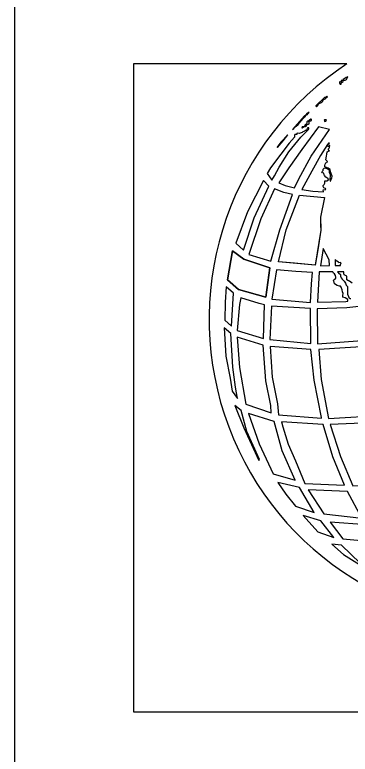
# Model space of a CAD drawing. Extents: x -11.4 to 84.1, y 11.1 to 59.
# Drawn here: x 34.7889 to 34.9593, y 30.2232 to 30.5986 of the extents above; entities that cross this region are included whole.
import ezdxf

# ---------------------------------------------------------------- set-up
doc = ezdxf.new("R2010")
doc.units = 0
doc.layers.add('SH_Border', color=7, linetype='Continuous')
doc.layers.add('SH_Data', color=7, linetype='Continuous')

msp = doc.modelspace()

# ---------------------------------------------------------------- linework, layer by layer
at = {"layer": 'SH_Border'}
msp.add_line((34.78892436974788, 26.928815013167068), (34.78892436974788, 47.92881501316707), dxfattribs=at)
at = {"layer": 'SH_Data'}
for points in [[(34.95764420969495, 30.57375256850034), (34.84914560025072, 30.57375256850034), (34.84914560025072, 30.24465846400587)], [(34.95501958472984, 30.565413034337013), (34.9548079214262, 30.565201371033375), (34.95459625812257, 30.564735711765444), (34.954553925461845, 30.564481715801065), (34.95429992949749, 30.56435471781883), (34.95387660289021, 30.564566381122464), (34.95387660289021, 30.563889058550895), (34.95421526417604, 30.563296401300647), (34.954765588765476, 30.563296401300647), (34.954765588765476, 30.563889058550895), (34.95518891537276, 30.56431238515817), (34.955781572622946, 30.564735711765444), (34.955781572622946, 30.565159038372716), (34.95633189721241, 30.565413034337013), (34.956712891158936, 30.565328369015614), (34.95734788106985, 30.56566703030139), (34.95772887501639, 30.566386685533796), (34.95815220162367, 30.567106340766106), (34.957305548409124, 30.56676767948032), (34.956585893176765, 30.566259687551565), (34.95573923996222, 30.56566703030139), (34.95561224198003, 30.565159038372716), (34.955442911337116, 30.565159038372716), (34.95501958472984, 30.565413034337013)], [(34.94185412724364, 30.552332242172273), (34.94185412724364, 30.55212057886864), (34.94215045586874, 30.55207824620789), (34.94227745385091, 30.55207824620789), (34.942785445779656, 30.552459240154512), (34.942785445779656, 30.552628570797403), (34.94295477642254, 30.55288256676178), (34.943166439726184, 30.55317889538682), (34.94350510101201, 30.553729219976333), (34.944097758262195, 30.55377155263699), (34.94422475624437, 30.55398321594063), (34.94452108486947, 30.554110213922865), (34.94498674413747, 30.55436420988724), (34.945367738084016, 30.554787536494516), (34.945579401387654, 30.555168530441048), (34.94562173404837, 30.555591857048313), (34.94617205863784, 30.555718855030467), (34.94625672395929, 30.555803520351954), (34.946510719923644, 30.555972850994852), (34.946680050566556, 30.556015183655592), (34.946849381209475, 30.556057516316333), (34.94710337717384, 30.556396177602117), (34.94714570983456, 30.55648084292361), (34.947230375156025, 30.556734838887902), (34.94748437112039, 30.556734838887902), (34.947738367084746, 30.55677717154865), (34.9476537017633, 30.557031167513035), (34.94735737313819, 30.557073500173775), (34.94710337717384, 30.556904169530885), (34.94693404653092, 30.556353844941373), (34.94680704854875, 30.556565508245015), (34.94655305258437, 30.556607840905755), (34.94625672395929, 30.556607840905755), (34.94185412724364, 30.552332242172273)], [(34.93652021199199, 30.547294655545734), (34.93656254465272, 30.547421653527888), (34.936943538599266, 30.547590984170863), (34.937155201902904, 30.548014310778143), (34.93736686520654, 30.547887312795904), (34.937493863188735, 30.547887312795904), (34.937620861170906, 30.547929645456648), (34.93774785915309, 30.54822597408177), (34.93774785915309, 30.54847997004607), (34.93779019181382, 30.54856463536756), (34.938044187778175, 30.548691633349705), (34.93821351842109, 30.548733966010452), (34.938382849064, 30.54890329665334), (34.93795952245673, 30.54903029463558), (34.93779019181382, 30.54881863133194), (34.937663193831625, 30.548649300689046), (34.937536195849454, 30.54856463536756), (34.937324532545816, 30.54847997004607), (34.93723986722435, 30.54847997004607), (34.93711286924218, 30.54835297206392), (34.93711286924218, 30.54818364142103), (34.93711286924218, 30.54809897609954), (34.93698587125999, 30.547971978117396), (34.93681654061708, 30.547760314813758), (34.93668954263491, 30.54767564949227), (34.936012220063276, 30.54733698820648), (34.92995864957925, 30.540309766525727), (34.93059363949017, 30.540817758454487), (34.93097463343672, 30.54128341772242), (34.93139796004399, 30.541664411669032), (34.93190595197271, 30.54204540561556), (34.93287960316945, 30.542934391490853), (34.93419191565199, 30.54454303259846), (34.93575822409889, 30.54623633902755), (34.936054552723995, 30.546575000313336), (34.93630854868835, 30.54674433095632), (34.93652021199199, 30.546913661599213), (34.93652021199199, 30.547125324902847), (34.93652021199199, 30.547294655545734)], [(34.93719753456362, 30.543400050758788), (34.93690120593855, 30.54297672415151), (34.93668954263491, 30.542807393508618), (34.936181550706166, 30.542595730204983), (34.936181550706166, 30.542257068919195), (34.936012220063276, 30.54204540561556), (34.93580055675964, 30.541749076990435), (34.93520789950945, 30.54170674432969), (34.93495390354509, 30.54162207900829), (34.93474224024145, 30.541241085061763), (34.93499623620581, 30.541241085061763), (34.935292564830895, 30.54136808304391), (34.935631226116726, 30.5415374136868), (34.93575822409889, 30.54170674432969), (34.93613921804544, 30.54179140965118), (34.936604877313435, 30.54179140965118), (34.936943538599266, 30.542087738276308), (34.93707053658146, 30.542257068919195), (34.93711286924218, 30.542511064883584), (34.937324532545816, 30.542765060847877), (34.93757852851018, 30.54289205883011), (34.93812885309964, 30.54297672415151), (34.938425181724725, 30.543230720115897), (34.93850984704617, 30.543654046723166), (34.938425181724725, 30.544077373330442), (34.93829818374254, 30.54428903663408), (34.93834051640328, 30.544500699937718), (34.938425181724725, 30.54467003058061), (34.93889084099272, 30.544797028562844), (34.939144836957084, 30.544797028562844), (34.939314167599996, 30.544754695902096), (34.9396104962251, 30.54496635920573), (34.939695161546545, 30.545135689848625), (34.939695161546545, 30.545474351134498), (34.93944116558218, 30.54564368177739), (34.939187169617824, 30.545601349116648), (34.938848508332, 30.545220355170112), (34.93863684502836, 30.54517802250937), (34.938255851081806, 30.544924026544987), (34.938255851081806, 30.544712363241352), (34.937705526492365, 30.544500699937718), (34.937324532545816, 30.54428903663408), (34.93719753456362, 30.543908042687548), (34.93719753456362, 30.543400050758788)], [(34.935631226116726, 30.5415374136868), (34.93575822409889, 30.54170674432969), (34.93613921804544, 30.54179140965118), (34.936604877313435, 30.54179140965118), (34.936943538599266, 30.542087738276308), (34.93707053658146, 30.542257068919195), (34.93711286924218, 30.542511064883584), (34.937324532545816, 30.542765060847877), (34.93757852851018, 30.54289205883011), (34.93812885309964, 30.54297672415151), (34.938425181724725, 30.543230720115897), (34.93850984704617, 30.543654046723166), (34.938425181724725, 30.544077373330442), (34.93829818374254, 30.54428903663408), (34.93834051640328, 30.544500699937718), (34.938425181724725, 30.54467003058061), (34.93889084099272, 30.544797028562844), (34.939144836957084, 30.544797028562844), (34.939314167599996, 30.544754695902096), (34.9396104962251, 30.54496635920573), (34.939695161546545, 30.545135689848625), (34.939695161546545, 30.545474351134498), (34.93944116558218, 30.54564368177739), (34.939187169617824, 30.545601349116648), (34.938848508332, 30.545220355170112), (34.93863684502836, 30.54517802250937), (34.938255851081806, 30.544924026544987), (34.938255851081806, 30.544712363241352), (34.937705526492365, 30.544500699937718), (34.937324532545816, 30.54428903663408), (34.93719753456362, 30.543908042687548), (34.93719753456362, 30.543400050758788), (34.93690120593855, 30.54297672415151), (34.93668954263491, 30.542807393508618), (34.936181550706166, 30.542595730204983), (34.936181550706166, 30.542257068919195), (34.936012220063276, 30.54204540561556), (34.93580055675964, 30.541749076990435), (34.93520789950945, 30.54170674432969), (34.93495390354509, 30.54162207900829), (34.93474224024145, 30.541241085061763), (34.93499623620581, 30.541241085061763), (34.935292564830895, 30.54136808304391), (34.935631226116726, 30.5415374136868)], [(34.94621439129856, 30.545220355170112), (34.946045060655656, 30.54505102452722), (34.94621439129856, 30.544924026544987), (34.946299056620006, 30.54462769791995), (34.946468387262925, 30.544373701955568), (34.946849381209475, 30.54454303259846), (34.94693404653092, 30.54467003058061), (34.947061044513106, 30.544797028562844), (34.947272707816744, 30.545008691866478), (34.94714570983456, 30.545220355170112), (34.947061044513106, 30.545220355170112), (34.94621439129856, 30.545220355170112)], [(34.92826534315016, 30.533367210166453), (34.92403207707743, 30.527736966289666), (34.918782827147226, 30.52083674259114), (34.91708952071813, 30.51795812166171), (34.919544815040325, 30.51469850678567), (34.920814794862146, 30.516899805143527), (34.923185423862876, 30.521133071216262), (34.928138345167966, 30.529006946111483), (34.93427658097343, 30.536372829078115), (34.937536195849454, 30.539759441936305), (34.938044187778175, 30.540309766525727), (34.938255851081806, 30.54069076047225), (34.93821351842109, 30.541156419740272), (34.93783252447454, 30.541156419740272), (34.937493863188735, 30.541029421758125), (34.9372821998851, 30.540394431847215), (34.93740919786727, 30.53997110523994), (34.93685887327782, 30.539886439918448), (34.93647787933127, 30.539886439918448), (34.936054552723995, 30.539547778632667), (34.93580055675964, 30.53937844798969), (34.93520789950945, 30.539124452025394), (34.93486923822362, 30.538743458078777), (34.93330292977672, 30.538320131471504), (34.93232927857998, 30.53848946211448), (34.932159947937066, 30.538277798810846), (34.932159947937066, 30.537854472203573), (34.93152495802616, 30.537854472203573), (34.93118629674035, 30.537854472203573), (34.93101696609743, 30.537219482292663), (34.93101696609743, 30.536372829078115), (34.92826534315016, 30.533367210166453)], [(34.948839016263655, 30.540394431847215), (34.943208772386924, 30.541749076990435), (34.93465757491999, 30.53014992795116), (34.928138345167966, 30.520879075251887), (34.92297376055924, 30.51325919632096), (34.92627570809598, 30.511904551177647), (34.93097463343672, 30.510719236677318), (34.93321826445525, 30.515248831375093), (34.93948349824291, 30.526720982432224), (34.948839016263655, 30.540394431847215)], [(34.9252173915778, 30.534637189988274), (34.927588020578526, 30.53764280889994), (34.92407440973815, 30.533875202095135), (34.92225410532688, 30.531335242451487), (34.92233877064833, 30.531123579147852), (34.9252173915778, 30.534637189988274)], [(34.94494441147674, 30.51893177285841), (34.94549473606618, 30.51948209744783), (34.945579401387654, 30.520201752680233), (34.94600272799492, 30.52075207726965), (34.9464260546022, 30.52083674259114), (34.9468917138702, 30.520625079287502), (34.94752670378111, 30.52045574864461), (34.94803469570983, 30.520117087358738), (34.94854268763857, 30.519778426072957), (34.94862735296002, 30.51939743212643), (34.94862735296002, 30.518720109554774), (34.948881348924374, 30.517915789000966), (34.949050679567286, 30.517153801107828), (34.949050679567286, 30.516349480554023), (34.948881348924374, 30.515587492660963), (34.948881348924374, 30.51486783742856), (34.94917767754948, 30.51419051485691), (34.949389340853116, 30.514317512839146), (34.94951633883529, 30.51486783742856), (34.94993966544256, 30.51567215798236), (34.950108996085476, 30.516645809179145), (34.949601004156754, 30.518042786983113), (34.94930467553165, 30.518847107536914), (34.94909301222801, 30.520032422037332), (34.94862735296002, 30.52032875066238), (34.94803469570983, 30.52066741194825), (34.94731504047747, 30.521048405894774), (34.946468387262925, 30.521302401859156), (34.946468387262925, 30.52210672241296), (34.94655305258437, 30.52265704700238), (34.9468917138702, 30.523376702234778), (34.94782303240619, 30.523800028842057), (34.94761136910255, 30.524223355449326), (34.94697637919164, 30.524985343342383), (34.94731504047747, 30.52676331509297), (34.94748437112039, 30.527821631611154), (34.94752670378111, 30.52896461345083), (34.94820402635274, 30.529303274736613), (34.948839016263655, 30.529514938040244), (34.94841568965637, 30.529811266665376), (34.94803469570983, 30.530361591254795), (34.948669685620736, 30.53086958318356), (34.9487543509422, 30.531250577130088), (34.94896601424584, 30.532139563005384), (34.9484580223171, 30.532139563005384), (34.94841568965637, 30.531716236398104), (34.94803469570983, 30.531716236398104), (34.94782303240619, 30.531885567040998), (34.94761136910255, 30.532224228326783), (34.947738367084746, 30.53264755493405), (34.944267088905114, 30.527144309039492), (34.93973749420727, 30.51918576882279), (34.93465757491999, 30.509830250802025), (34.94024548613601, 30.509068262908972), (34.94579106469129, 30.508771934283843), (34.945579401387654, 30.509660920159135), (34.9468917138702, 30.509914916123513), (34.946680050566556, 30.51033824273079), (34.94591806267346, 30.510719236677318), (34.945579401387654, 30.511354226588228), (34.94562173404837, 30.511989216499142), (34.94600272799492, 30.512454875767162), (34.946468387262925, 30.513089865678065), (34.9464260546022, 30.513682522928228), (34.946468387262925, 30.514317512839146), (34.94748437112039, 30.514317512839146), (34.94824635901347, 30.514740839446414), (34.94803469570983, 30.515248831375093), (34.94718804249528, 30.51601081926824), (34.94697637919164, 30.516222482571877), (34.94625672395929, 30.51698447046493), (34.946129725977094, 30.517365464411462), (34.94591806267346, 30.518127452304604), (34.94515607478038, 30.518339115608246), (34.94494441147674, 30.51893177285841)], [(34.948839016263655, 30.5334095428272), (34.94824635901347, 30.5334095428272), (34.94778069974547, 30.53264755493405), (34.94841568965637, 30.53307088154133), (34.948839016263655, 30.5334095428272)], [(34.91048562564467, 30.495521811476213), (34.91802083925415, 30.51152355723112), (34.91526921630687, 30.51452917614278), (34.907056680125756, 30.498527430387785), (34.90117244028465, 30.482695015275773), (34.905024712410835, 30.479012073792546), (34.91048562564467, 30.495521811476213)], [(34.92348175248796, 30.489383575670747), (34.9300433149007, 30.507290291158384), (34.92564071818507, 30.508390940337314), (34.92085712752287, 30.510168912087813), (34.91391457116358, 30.494971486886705), (34.90773400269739, 30.476937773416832), (34.91895215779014, 30.473551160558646), (34.92348175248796, 30.489383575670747)], [(34.94854268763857, 30.4742284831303), (34.94549473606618, 30.479943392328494), (34.94422475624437, 30.471180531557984), (34.9487543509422, 30.471265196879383), (34.94854268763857, 30.4742284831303)], [(34.95349560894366, 30.471265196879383), (34.95383427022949, 30.471265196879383), (34.95442692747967, 30.471265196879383), (34.95442692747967, 30.471857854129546), (34.95463859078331, 30.472577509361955), (34.95421526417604, 30.47278917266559), (34.95358027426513, 30.472662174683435), (34.95328394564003, 30.473000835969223), (34.952564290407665, 30.47350882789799), (34.95171763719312, 30.474355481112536), (34.95159063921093, 30.471265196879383), (34.953072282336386, 30.471265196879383), (34.95349560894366, 30.471265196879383)], [(34.939187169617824, 30.452596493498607), (34.9396104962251, 30.46199434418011), (34.94016082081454, 30.46775158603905), (34.93169428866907, 30.468301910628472), (34.92183077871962, 30.469106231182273), (34.920603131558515, 30.46161335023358), (34.919502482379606, 30.45424746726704), (34.939187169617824, 30.452596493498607)], [(34.95713621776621, 30.45297748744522), (34.958067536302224, 30.453146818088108), (34.958067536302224, 30.45407813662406), (34.956712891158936, 30.454924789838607), (34.95561224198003, 30.45517878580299), (34.955485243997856, 30.456152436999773), (34.95573923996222, 30.457083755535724), (34.955315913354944, 30.45793040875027), (34.95518891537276, 30.45898872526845), (34.95463859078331, 30.460385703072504), (34.95438459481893, 30.460766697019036), (34.95383427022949, 30.460766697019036), (34.95260662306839, 30.46119002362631), (34.95137897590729, 30.46199434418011), (34.951082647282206, 30.462840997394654), (34.95095564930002, 30.46309499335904), (34.950828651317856, 30.463518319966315), (34.95095564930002, 30.464068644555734), (34.95192930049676, 30.46487296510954), (34.95205629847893, 30.465296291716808), (34.951802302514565, 30.46626994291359), (34.95125197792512, 30.467074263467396), (34.950828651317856, 30.467328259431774), (34.950532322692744, 30.468005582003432), (34.94358976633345, 30.468005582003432), (34.94274311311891, 30.45272349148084), (34.95713621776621, 30.45297748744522)], [(34.960268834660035, 30.462290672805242), (34.95887185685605, 30.463264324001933), (34.95836386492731, 30.463518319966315), (34.95751721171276, 30.463941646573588), (34.95751721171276, 30.46487296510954), (34.95751721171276, 30.465846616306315), (34.95628956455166, 30.466523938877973), (34.9560355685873, 30.467328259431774), (34.9560355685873, 30.468005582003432), (34.95286061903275, 30.468005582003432), (34.95328394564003, 30.467497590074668), (34.95438459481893, 30.466777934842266), (34.95438459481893, 30.465846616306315), (34.95463859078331, 30.465042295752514), (34.95518891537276, 30.464322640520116), (34.95628956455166, 30.46339132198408), (34.95683988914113, 30.462290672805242), (34.957263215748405, 30.46131702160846), (34.95794053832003, 30.460639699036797), (34.95794053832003, 30.460258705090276), (34.95794053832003, 30.45953904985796), (34.95794053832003, 30.458184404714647), (34.95794053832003, 30.45725308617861), (34.95794053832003, 30.456702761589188), (34.95849086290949, 30.455602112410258), (34.958617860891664, 30.455051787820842), (34.95916818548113, 30.454628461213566), (34.95959151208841, 30.454501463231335)], [(34.89558452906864, 30.443621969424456), (34.899013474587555, 30.440489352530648), (34.900071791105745, 30.457295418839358), (34.89626185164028, 30.460428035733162), (34.895711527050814, 30.452638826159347), (34.89558452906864, 30.443621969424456)], [(34.90184976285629, 30.438288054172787), (34.91526921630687, 30.43422411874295), (34.91581954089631, 30.45141117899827), (34.913067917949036, 30.45196150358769), (34.903797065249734, 30.454840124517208), (34.903077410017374, 30.451580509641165), (34.90184976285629, 30.438288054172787)], [(34.939187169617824, 30.449506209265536), (34.91924848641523, 30.45073385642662), (34.91852883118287, 30.433673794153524), (34.93935650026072, 30.431768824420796), (34.939187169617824, 30.449506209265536)], [(34.968481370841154, 30.451030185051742), (34.95764420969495, 30.44980253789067), (34.942489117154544, 30.44937921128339), (34.94274311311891, 30.431599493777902), (34.96970901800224, 30.43354679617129), (34.968481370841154, 30.451030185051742)], [(34.898293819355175, 30.414116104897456), (34.89939446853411, 30.40742754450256), (34.90201909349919, 30.403744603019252), (34.90104544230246, 30.40945951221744), (34.89969079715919, 30.419746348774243), (34.898590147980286, 30.436806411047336), (34.89528820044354, 30.439685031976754), (34.89613485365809, 30.425334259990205), (34.898293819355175, 30.414116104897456)], [(34.903077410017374, 30.419450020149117), (34.90625235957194, 30.40099298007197), (34.91907915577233, 30.396505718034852), (34.91895215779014, 30.400188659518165), (34.91636986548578, 30.412761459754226), (34.91514221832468, 30.430922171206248), (34.90184976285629, 30.4349014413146), (34.903077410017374, 30.419450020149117)], [(34.92238110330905, 30.40107764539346), (34.92293142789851, 30.395489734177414), (34.94469041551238, 30.39383876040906), (34.94469041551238, 30.39413508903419), (34.940965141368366, 30.41301545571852), (34.93935650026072, 30.428593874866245), (34.91869816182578, 30.43024484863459), (34.91962948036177, 30.414624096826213), (34.92238110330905, 30.40107764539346)], [(34.9725876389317, 30.410941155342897), (34.9700900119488, 30.430329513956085), (34.94329343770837, 30.428678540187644), (34.94452108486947, 30.41339644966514), (34.94820402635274, 30.393711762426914), (34.97652457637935, 30.395362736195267), (34.9725876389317, 30.410941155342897)], [(34.90396639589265, 30.39777569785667), (34.90066444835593, 30.400315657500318), (34.90523637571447, 30.38892817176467), (34.91285625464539, 30.3723337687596), (34.9131525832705, 30.372757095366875), (34.90680268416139, 30.3869808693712), (34.90396639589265, 30.39777569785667)], [(34.920603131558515, 30.392145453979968), (34.907607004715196, 30.396251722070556), (34.913110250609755, 30.38084263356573), (34.920222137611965, 30.365518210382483), (34.93139796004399, 30.362258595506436), (34.92470939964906, 30.377286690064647), (34.920603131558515, 30.392145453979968)], [(34.94549473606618, 30.39066381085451), (34.924328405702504, 30.391891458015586), (34.92513272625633, 30.38943616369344), (34.92784201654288, 30.38054630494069), (34.9315672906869, 30.372079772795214), (34.93630854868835, 30.360692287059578), (34.95645889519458, 30.359760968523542), (34.9504476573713, 30.3741117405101), (34.94549473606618, 30.39066381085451)], [(34.94909301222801, 30.39053681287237), (34.95442692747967, 30.37428107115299), (34.960607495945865, 30.35950697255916), (34.987361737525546, 30.360268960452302), (34.98422912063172, 30.368820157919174), (34.98054617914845, 30.379191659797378), (34.97754056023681, 30.39176446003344), (34.94909301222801, 30.39053681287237)], [(34.84914560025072, 30.24465846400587), (35.178155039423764, 30.24465846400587), (35.178155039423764, 30.36505255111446)], [(34.933599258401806, 30.358533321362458), (34.92259276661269, 30.361157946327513), (34.92657203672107, 30.355146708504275), (34.93148262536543, 30.349177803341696), (34.94104980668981, 30.345833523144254), (34.933599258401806, 30.358533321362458)], [(34.96522175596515, 30.343124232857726), (34.95794053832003, 30.35662835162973), (34.93787485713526, 30.35743267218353), (34.94587573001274, 30.34519853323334), (34.96522175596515, 30.343124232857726)], [(34.944436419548, 30.34176958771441), (34.93537723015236, 30.344309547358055), (34.9428701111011, 30.33605467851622), (34.95095564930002, 30.333260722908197), (34.944436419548, 30.34176958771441)], [(34.94909301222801, 30.34096526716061), (34.95561224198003, 30.33258340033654), (34.97394228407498, 30.330890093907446), (34.9676347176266, 30.339695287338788), (34.94909301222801, 30.34096526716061)], [(34.954892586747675, 30.329323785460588), (34.94989733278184, 30.329789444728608), (34.95586623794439, 30.32458252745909), (34.971275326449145, 30.314930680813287), (34.96437510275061, 30.32026459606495), (34.954892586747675, 30.329323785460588)]]:
    msp.add_lwpolyline(points, dxfattribs=at)
for points in [[(34.922804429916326, 30.47308550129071), (34.926699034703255, 30.489383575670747), (34.93351459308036, 30.506951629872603), (34.94625672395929, 30.505808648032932), (34.94418242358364, 30.495860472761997), (34.94418242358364, 30.491838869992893), (34.944436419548, 30.48925657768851), (34.942785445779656, 30.47918140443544), (34.94143080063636, 30.471392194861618)], [(34.93351459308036, 30.506951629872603), (34.94625672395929, 30.505808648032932), (34.94418242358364, 30.495860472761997), (34.944436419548, 30.48925657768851), (34.94143080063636, 30.471392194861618), (34.93093230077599, 30.47249284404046), (34.922804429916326, 30.47308550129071), (34.926699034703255, 30.489383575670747)], [(34.89947913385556, 30.478715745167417), (34.90523637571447, 30.474567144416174), (34.91848649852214, 30.470079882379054), (34.91636986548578, 30.45522111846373), (34.90256941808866, 30.45907339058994), (34.896939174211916, 30.463941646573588)], [(34.91848649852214, 30.470079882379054), (34.90523637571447, 30.474567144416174), (34.89947913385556, 30.478715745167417), (34.896939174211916, 30.463941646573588), (34.90256941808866, 30.45907339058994), (34.91636986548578, 30.45522111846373)]]:
    msp.add_lwpolyline(points, close=True, dxfattribs=at)
msp.add_arc((35.04273413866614, 30.44405379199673), 0.15509790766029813, 123.26798611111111, 273.1706305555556, dxfattribs=at)

doc.saveas('drawing.dxf')
